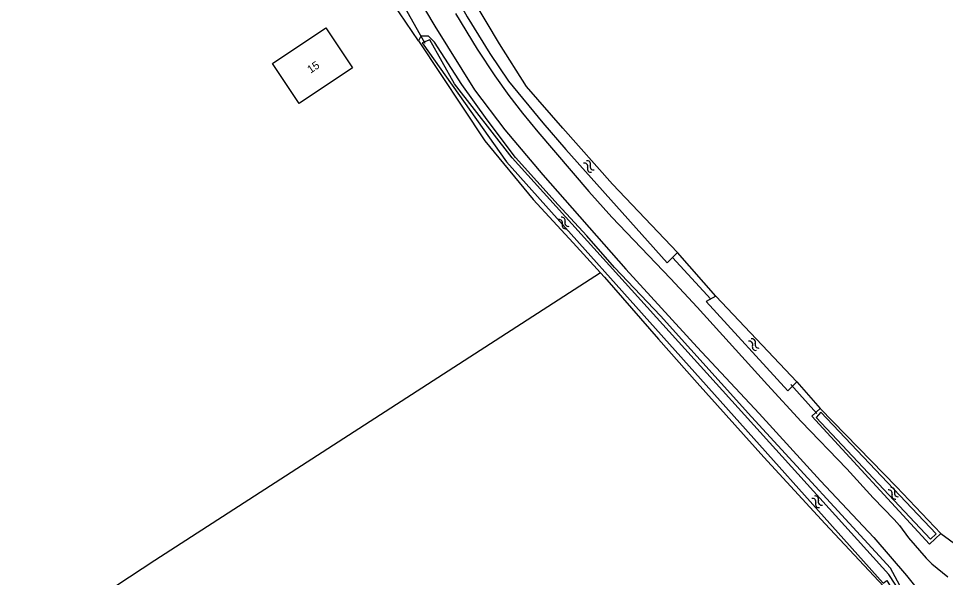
# Model space of a CAD drawing. Extents: x 135999 to 138000, y 396000 to 398501.
# Drawn here: x 136415.3 to 136531, y 397097.3 to 397167.1 of the extents above; entities that cross this region are included whole.
import ezdxf

# ---------------------------------------------------------------- set-up
doc = ezdxf.new("R2010")
doc.units = 0
for name, color, linetype in [('gg-afsc-draadraster', 7, 'Continuous'), ('gg-afsc-lijn draadraster', 7, 'Continuous'), ('gg-anno-huisnummerreeks BGT', 7, 'Continuous'), ('gg-bbg-hoofdgebouw', 7, 'Continuous'), ('gg-knt-onverhard', 7, 'Continuous'), ('gg-kntw-bovenkant insteek waterloop', 7, 'Continuous'), ('gg-kntw-waterlijn', 7, 'Continuous'), ('gg-kwrk-duiker nz buis', 7, 'Continuous'), ('gt-grn-groengrens', 7, 'Continuous'), ('gt-symb-watersymbool', 7, 'Continuous')]:
    doc.layers.add(name, color=color, linetype=linetype)

# ---------------------------------------------------------------- blocks, each defined once
blk = doc.blocks.new('gt0-WA')
at = {"layer": 'gt-symb-watersymbool'}
for centre, start, end in [((-0.32, 0.02), 28.0725, 151.9275), ((0.43, 0.42), 208.0725, 331.9275), ((-0.32, -0.43), 28.0725, 151.9275), ((0.43, -0.03), 208.0725, 331.9275)]:
    blk.add_arc(centre, 0.425, start, end, dxfattribs=at)

msp = doc.modelspace()

# ---------------------------------------------------------------- linework, layer by layer
at = {"layer": 'gg-afsc-draadraster'}
msp.add_lwpolyline([(136487.94, 397135.35), (136432.27, 397099.4), (136368.33, 397057.3)], dxfattribs=at)
at = {"layer": 'gg-afsc-lijn draadraster'}
msp.add_lwpolyline([(136487.94, 397135.35), (136432.27, 397099.4), (136368.33, 397057.3)], dxfattribs=at)
at = {"layer": 'gg-bbg-hoofdgebouw'}
msp.add_lwpolyline([(136453.63, 397165.96), (136456.98, 397160.96), (136450.32, 397156.49), (136446.97, 397161.49), (136453.63, 397165.96)], dxfattribs=at)
at = {"layer": 'gg-knt-onverhard'}
for points in [[(136464.77, 397170.5), (136465.05, 397169.91), (136467.27, 397166.16), (136472.21, 397158.22), (136476.01, 397153.2), (136480.76, 397147.61), (136491.09, 397135.82), (136500, 397126.04), (136507.78, 397117.77), (136515.43, 397109.34), (136522.1, 397102.25), (136526.15, 397097.53), (136527.81, 397095.44), (136528.35, 397094)], [(136469.84, 397167.76), (136472.55, 397163.29), (136474.75, 397159.95), (136476.49, 397157.51), (136478.2, 397155.3), (136480.1, 397152.98), (136486.48, 397145.5), (136489.35, 397142.32), (136496.67, 397134.65), (136500, 397131.06), (136508.8, 397121.35), (136513.02, 397116.78), (136518.71, 397110.83), (136522.02, 397107.22), (136524.62, 397104.51), (136525.27, 397103.75), (136526.43, 397102.22), (136528.6, 397099.67), (136529.31, 397098.97), (136531.31, 397097.36)]]:
    msp.add_lwpolyline(points, dxfattribs=at)
at = {"layer": 'gg-kntw-bovenkant insteek waterloop'}
for p, q in [((136512.45, 397121.7), (136502.35, 397132.42)), ((136529.04, 397101.44), (136530.44, 397102.78))]:
    msp.add_line(p, q, dxfattribs=at)
for points in [[(136452, 397213.78), (136450.49, 397213.2), (136462.17, 397186.04), (136466.3, 397177.41), (136469.38, 397170.81), (136471.3, 397167.36), (136474.11, 397162.74), (136476.47, 397159.28), (136480.73, 397154.09), (136483.63, 397150.74), (136496.26, 397136.59), (136497.56, 397137.89)], [(136497.56, 397137.89), (136489.46, 397146.43), (136483.24, 397153.41), (136478.7, 397158.63), (136475.31, 397163.97), (136471.87, 397169.8), (136468.73, 397176.39), (136465.28, 397184.38), (136456.9, 397203.36), (136452.71, 397212.1), (136452, 397213.78)], [(136526.95, 397092.58), (136526.86, 397093.95), (136526.43, 397094.9), (136525.86, 397095.56), (136525.34, 397096.28), (136524.17, 397098.43), (136506.79, 397117.36), (136495.45, 397129.98), (136489.68, 397136.03), (136486.22, 397139.98), (136482.66, 397143.86), (136477.33, 397149.76), (136473.77, 397154.47), (136470.61, 397158.88), (136467.21, 397164.16), (136466.47, 397164.91), (136465.5, 397164.93), (136465.2, 397164.34)], [(136465.2, 397164.34), (136473.49, 397151.85), (136479.52, 397144.52), (136484.54, 397139.11), (136487.94, 397135.35)], [(136487.94, 397135.35), (136488.43, 397134.81), (136495.17, 397127.06), (136500, 397121.6), (136508.36, 397112.3), (136516, 397103.98), (136523.28, 397096.16)], [(136502.35, 397132.42), (136501.15, 397131.74), (136511.36, 397120.59), (136512.45, 397121.7)], [(136515.39, 397118.38), (136514.35, 397117.42), (136529.04, 397101.44)], [(136530.44, 397102.78), (136524.92, 397108.58), (136515.39, 397118.38)]]:
    msp.add_lwpolyline(points, dxfattribs=at)
at = {"layer": 'gg-kntw-waterlijn'}
for points in [[(136502.62, 397073.15), (136502.93, 397072.81), (136526.27, 397092.41), (136526.25, 397094.14), (136523.95, 397097.64), (136476.93, 397149.72), (136469.73, 397158.97), (136466.62, 397164.46), (136465.66, 397164.11), (136476.22, 397149.22), (136523.24, 397096.55), (136523.7, 397096.9), (136525.71, 397093.57), (136525.74, 397093.08), (136525.44, 397092.4), (136502.62, 397073.15)], [(136529.18, 397102.05), (136529.88, 397102.71), (136515.48, 397117.94), (136514.86, 397117.26), (136529.18, 397102.05)]]:
    msp.add_lwpolyline(points, dxfattribs=at)
at = {"layer": 'gg-kwrk-duiker nz buis'}
for p, q in [((136462.32, 397170.62), (136466.01, 397164.04)), ((136496.94, 397137.27), (136501.72, 397132.06)), ((136511.71, 397121.4), (136514.98, 397117.76))]:
    msp.add_line(p, q, dxfattribs=at)
at = {"layer": 'gt-grn-groengrens'}
for p, q in [((136465.2, 397164.34), (136462.04, 397169)), ((136502.35, 397132.42), (136497.56, 397137.89)), ((136512.45, 397121.7), (136515.39, 397118.38)), ((136530.44, 397102.78), (136533.88, 397100.23))]:
    msp.add_line(p, q, dxfattribs=at)

# ---------------------------------------------------------------- block references
at = {"layer": 'gt-symb-watersymbool'}
for p, rotation in [((136486.47, 397148.68), -49.094273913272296), ((136483.32, 397141.62), -49.094273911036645), ((136507.07, 397126.42), -49.094273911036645), ((136524.49, 397107.83), -49.094273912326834), ((136514.96, 397106.77), -49.094273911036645)]:
    msp.add_blockref('gt0-WA', p, dxfattribs=dict(at, rotation=rotation))

# ---------------------------------------------------------------- texts
at = {"layer": 'gg-anno-huisnummerreeks BGT'}
msp.add_text('15', height=1, rotation=33.9, dxfattribs=at).set_placement((136451.73, 397160.22))

doc.saveas('drawing.dxf')
